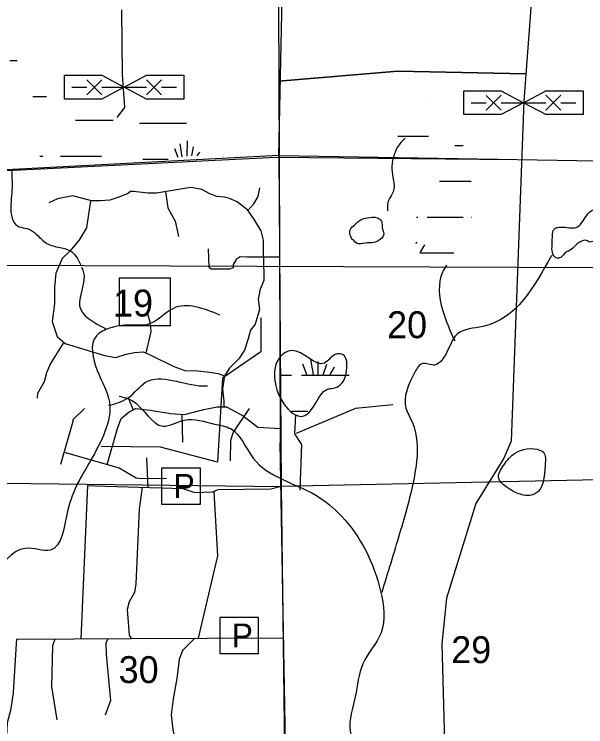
# Model space of a CAD drawing. Extents: x 408847 to 817539, y 923858 to 1151780.
# Drawn here: x 510743 to 520317, y 1052714 to 1064644 of the extents above; entities that cross this region are included whole.
import ezdxf

# ---------------------------------------------------------------- set-up
doc = ezdxf.new("R2010")
doc.units = 0
for name, color, linetype in [('Lakes and Ponds', 7, 'Continuous'), ('Level 12', 7, 'Continuous'), ('Level 39', 7, 'Continuous'), ('Level 43', 7, 'Continuous'), ('Local Roads Improved', 7, 'Continuous'), ('Local Roads Paved', 7, 'Continuous'), ('Local Roads Related Cells', 7, 'Continuous'), ('Local Roads Related Text', 7, 'Continuous'), ('Narrow River Creek and Branch and Slough', 7, 'Continuous'), ('Quad Borders', 7, 'Continuous'), ('Section Lines', 7, 'Continuous'), ('Swamps', 7, 'Continuous')]:
    doc.layers.add(name, color=color, linetype=linetype)

msp = doc.modelspace()

# ---------------------------------------------------------------- linework, layer by layer
at = {"layer": 'Lakes and Ponds'}
for points in [[(520189, 1060813), (520329, 1060857), (520391, 1060829), (520488, 1060873), (520556, 1060913), (520612, 1060959), (520648, 1060995), (520702, 1061039), (520786, 1061045), (520848, 1061057), (520900, 1061095), (520864, 1061199), (520718, 1061299), (520558, 1061379), (520440, 1061371), (520329, 1061271), (520251, 1061155), (520197, 1061095), (520105, 1061065), (519971, 1061079), (519891, 1061077), (519811, 1061063), (519773, 1061021), (519757, 1060905), (519753, 1060789), (519759, 1060653), (519817, 1060566), (519899, 1060572), (519988, 1060663), (520029, 1060679), (520123, 1060749), (520189, 1060813)], [(516908, 1061089), (516878, 1061201), (516824, 1061235), (516654, 1061235), (516548, 1061203), (516442, 1061115), (516371, 1061033), (516371, 1060947), (516430, 1060853), (516512, 1060799), (516596, 1060807), (516726, 1060819), (516874, 1060871), (516934, 1060975), (516924, 1061013), (516908, 1061073), (516908, 1061089)], [(518905, 1057038), (518857, 1056932), (519142, 1056639), (519352, 1056585), (519465, 1056613), (519637, 1057096), (519606, 1057310), (519502, 1057360), (519081, 1057254), (518905, 1057038)]]:
    msp.add_spline(points, degree=3, dxfattribs=at)
at = {"layer": 'Level 12'}
msp.add_lwpolyline([(514872, 1059559), (514874, 1058994), (514229, 1058552), (514147, 1057146), (513192, 1057396), (512200, 1057409)], dxfattribs=at)
msp.add_spline([(512322, 1058096), (512651, 1058220), (512943, 1058482), (513900, 1058420), (513980, 1058420)], degree=3, dxfattribs=at)
at = {"layer": 'Level 39'}
msp.add_lwpolyline([(513358, 1060227), (512500, 1060227), (512500, 1059432), (513358, 1059432)], close=True, dxfattribs=at)
at = {"layer": 'Local Roads Improved'}
msp.add_line((519407, 1064908), (519281, 1063186), dxfattribs=at)
msp.add_line((519407, 1064908), (519281, 1063186), dxfattribs=at)
for points in [[(519281, 1063186), (519069, 1057493), (518947, 1057209), (518476, 1056452), (517985, 1054866), (517904, 1054102), (517944, 1052670), (517914, 1051393)], [(511866, 1054185), (511974, 1056751), (512091, 1056747)], [(512091, 1056747), (513569, 1056704), (513768, 1056638), (514065, 1056648), (514106, 1056664), (514157, 1056689), (515041, 1056699), (515212, 1056743)]]:
    msp.add_lwpolyline(points, dxfattribs=at)
at = {"layer": 'Local Roads Paved'}
for p, q in [((515172, 1064790), (515182, 1062236)), ((512538, 1064717), (512552, 1063636)), ((515177, 1063521), (517170, 1063690)), ((517170, 1063690), (515177, 1063521)), ((517170, 1063690), (519315, 1063644)), ((519315, 1063644), (517170, 1063690)), ((512552, 1063636), (512590, 1063085)), ((512552, 1063636), (512590, 1063085)), ((512590, 1063085), (512464, 1062915)), ((512590, 1063085), (512464, 1062915)), ((515182, 1062236), (515199, 1057466)), ((512649, 1058221), (512736, 1058019)), ((514254, 1058168), (514254, 1058072)), ((513569, 1057480), (513553, 1057948)), ((515295, 1051942), (515199, 1057466)), ((512960, 1057219), (512980, 1056721)), ((510782, 1054179), (512701, 1054190)), ((512701, 1054190), (515256, 1054204))]:
    msp.add_line(p, q, dxfattribs=at)
for points in [[(514919, 1060576), (514919, 1060863), (514878, 1061016), (514765, 1061200), (514653, 1061364), (514479, 1061502), (514346, 1061558), (514259, 1061579), (514136, 1061594), (514019, 1061635), (513886, 1061707), (513794, 1061727), (513702, 1061743), (513594, 1061727), (513124, 1061650), (512981, 1061650), (512746, 1061676), (512689, 1061676), (512638, 1061635), (512480, 1061574), (512342, 1061533), (512183, 1061517), (512035, 1061517), (511723, 1061604), (511467, 1061553), (511324, 1061487)], [(513276, 1061675), (513318, 1061405), (513436, 1061180), (513492, 1060924)], [(514657, 1061358), (514755, 1061467), (514827, 1061595), (514857, 1061738)], [(512022, 1061521), (511953, 1061068), (511825, 1060858), (511667, 1060674), (511544, 1060556), (511437, 1060311), (511416, 1060075), (511416, 1059799), (511380, 1059502), (511462, 1059247), (511595, 1059129), (512255, 1058929), (512444, 1058899), (512618, 1058955), (512756, 1058981), (512904, 1058991), (513032, 1058934), (513415, 1058746)], [(515188, 1060576), (514643, 1060576), (514530, 1060581), (514458, 1060535), (514412, 1060453), (514412, 1060397), (514346, 1060377), (514039, 1060377), (514009, 1060402), (513998, 1060714)], [(514919, 1060576), (514924, 1060184), (514862, 1060040), (514827, 1059871), (514852, 1059703), (514781, 1059452), (514699, 1059355), (514653, 1059191), (514602, 1059017), (514505, 1058874), (514351, 1058720), (514264, 1058587), (514234, 1058373), (514254, 1058168)], [(512952, 1058970), (513037, 1059333), (513027, 1059466), (512976, 1059646)], [(511571, 1059151), (511350, 1058798), (511283, 1058640), (511242, 1058491), (511135, 1058292), (511125, 1058215)], [(513415, 1058746), (513600, 1058680), (513814, 1058674), (513973, 1058659), (514157, 1058628), (514264, 1058587)], [(512298, 1057107), (512475, 1057710), (512536, 1057873), (512669, 1057986), (512781, 1058042), (513017, 1058012), (513359, 1057960), (513594, 1057945), (513917, 1058027), (514141, 1058068), (514300, 1058073), (514576, 1057920), (514822, 1057730), (515206, 1057706)], [(511524, 1057111), (511728, 1057832), (511728, 1057858), (511922, 1058042)], [(514366, 1057168), (514372, 1057515), (514412, 1057633), (514683, 1058042)], [(511580, 1057311), (512500, 1057050), (512787, 1056881), (512873, 1056871), (513293, 1056879)], [(512884, 1056724), (512838, 1056358), (512781, 1055105), (512756, 1054961), (512669, 1054808), (512633, 1054675), (512669, 1054245), (512701, 1054190)], [(514085, 1056650), (514147, 1055575), (513823, 1054196)], [(510782, 1054179), (510777, 1054105), (510726, 1053281), (510680, 1052984), (510624, 1052780), (510588, 1052120)], [(511425, 1054182), (511386, 1054069), (511365, 1053389), (511457, 1052831)], [(512311, 1054187), (512275, 1054115), (512285, 1053926), (512357, 1053154), (512265, 1052908)], [(513768, 1054197), (513564, 1053988), (513507, 1053839), (513467, 1053522), (513405, 1053179), (513369, 1052913), (513400, 1052663), (513589, 1051834), (513640, 1051721), (513702, 1051696), (514285, 1051767), (514561, 1051890), (514694, 1051946), (514970, 1051967), (515295, 1051942)]]:
    msp.add_lwpolyline(points, dxfattribs=at)
at = {"layer": 'Local Roads Related Cells'}
for p, q in [((511584, 1063622), (512209, 1063622)), ((511584, 1063222), (511584, 1063622)), ((512209, 1063547), (511959, 1063297)), ((511959, 1063545), (512209, 1063295)), ((512209, 1063622), (512584, 1063422)), ((512584, 1063422), (512959, 1063622)), ((512959, 1063622), (513584, 1063622)), ((513209, 1063547), (512959, 1063297)), ((512959, 1063547), (513209, 1063297)), ((513584, 1063622), (513584, 1063222)), ((511709, 1063422), (511959, 1063422)), ((512584, 1063422), (512209, 1063222)), ((512209, 1063422), (512959, 1063422)), ((512959, 1063222), (512584, 1063422)), ((513209, 1063422), (513459, 1063422)), ((518273, 1063363), (518898, 1063363)), ((518273, 1062963), (518273, 1063363)), ((518898, 1063363), (519273, 1063163)), ((519273, 1063163), (519648, 1063363)), ((519648, 1063363), (520273, 1063363)), ((520273, 1063363), (520273, 1062963)), ((512209, 1063222), (511584, 1063222)), ((513584, 1063222), (512959, 1063222)), ((518898, 1063288), (518648, 1063038)), ((518648, 1063286), (518898, 1063036)), ((519898, 1063288), (519648, 1063038)), ((519648, 1063288), (519898, 1063038)), ((518398, 1063163), (518648, 1063163)), ((519273, 1063163), (518898, 1062963)), ((518898, 1063163), (519648, 1063163)), ((519648, 1062963), (519273, 1063163)), ((519898, 1063163), (520148, 1063163)), ((518898, 1062963), (518273, 1062963)), ((520273, 1062963), (519648, 1062963)), ((513211, 1057046), (513211, 1056442)), ((513864, 1057046), (513211, 1057046)), ((513864, 1056442), (513864, 1057046)), ((513211, 1056442), (513864, 1056442)), ((514184, 1054542), (514184, 1053939)), ((514837, 1054542), (514184, 1054542)), ((514837, 1053939), (514837, 1054542)), ((514184, 1053939), (514837, 1053939))]:
    msp.add_line(p, q, dxfattribs=at)
at = {"layer": 'Narrow River Creek and Branch and Slough'}
for p, q in [((510501, 1062023), (515127, 1062252)), ((515127, 1062252), (519106, 1062212))]:
    msp.add_line(p, q, dxfattribs=at)
for points in [[(517084, 1058106), (516460, 1058043), (515465, 1057625)], [(515455, 1057934), (515437, 1057619), (515554, 1057441), (515529, 1056674)]]:
    msp.add_lwpolyline(points, dxfattribs=at)
for points in [[(517292, 1062570), (517160, 1062414), (517102, 1062274), (517068, 1062054), (517094, 1061862), (517092, 1061672), (517016, 1061535), (516996, 1061351)], [(510699, 1062028), (510701, 1061652), (510695, 1061277), (510775, 1061115), (511015, 1061033), (511141, 1060933), (511315, 1060793), (511538, 1060733), (511726, 1060649), (511812, 1060531), (511855, 1060440)], [(519741, 1060605), (518593, 1059417), (518167, 1059293), (517892, 1058834), (517790, 1058771), (517580, 1058795), (517453, 1058649), (517305, 1058048), (517406, 1057819), (517478, 1057573), (517447, 1056918), (517198, 1055948), (516898, 1054961)], [(517984, 1060445), (517918, 1060327), (517917, 1059696), (518121, 1059177)], [(511867, 1060408), (511898, 1060339), (511838, 1059763), (512269, 1059380)], [(514188, 1059608), (513409, 1059719), (512993, 1059453), (512678, 1059440), (512340, 1059386), (512120, 1059262), (512133, 1058677), (512337, 1058150), (512019, 1057169), (511642, 1056346), (511349, 1055671), (510926, 1055701), (510333, 1055305), (510170, 1055261)], [(516070, 1058376), (516172, 1058414), (516313, 1058726), (516253, 1058941), (516151, 1058957), (515938, 1058801), (515390, 1059012), (515286, 1058980), (515259, 1058120), (515579, 1057914), (515813, 1058168), (516012, 1058372), (516071, 1058376)], [(512503, 1058248), (512717, 1058175), (513237, 1057746), (513591, 1057848), (514098, 1057783), (514364, 1057707), (514745, 1057213), (515794, 1056591), (516225, 1056240), (516880, 1054983), (516888, 1054288), (516583, 1053769), (516456, 1053217), (516371, 1052640), (516586, 1051934), (516193, 1051386), (516133, 1051274), (516161, 1049615), (516062, 1048838), (515423, 1047965), (514667, 1047042), (514616, 1046828), (514714, 1046251), (514864, 1045986)]]:
    msp.add_spline(points, degree=3, dxfattribs=at)
at = {"layer": 'Quad Borders'}
msp.add_line((534390, 1060351), (505377, 1060452), dxfattribs=at)
at = {"layer": 'Section Lines'}
for p, q in [((515173, 1062281), (515286, 1067622)), ((515173, 1062281), (510505, 1062034)), ((515173, 1062281), (520502, 1062191)), ((520528, 1056847), (515213, 1056737))]:
    msp.add_line(p, q, dxfattribs=at)
for points in [[(515173, 1062281), (515213, 1056737)], [(510558, 1056792), (515213, 1056737)], [(515213, 1056737), (515280, 1051441)]]:
    msp.add_lwpolyline(points, dxfattribs=at)
at = {"layer": 'Swamps'}
for p, q in [((511052, 1063267), (511282, 1063267)), ((513331, 1062819), (513631, 1062819)), ((511519, 1062269), (512119, 1062269)), ((517662, 1061246), (518262, 1061246)), ((517614, 1060782), (517542, 1060661)), ((515572, 1058792), (515644, 1058599)), ((515705, 1058865), (515753, 1058611)), ((515971, 1058780), (515910, 1058599)), ((516103, 1058732), (516031, 1058611)), ((515554, 1058599), (516154, 1058599))]:
    msp.add_line(p, q, dxfattribs=at)
for points in [[(510666, 1063867), (510790, 1063867)], [(517686, 1063204), (517688, 1063204)], [(511767, 1062869), (512119, 1062869)], [(512119, 1062869), (512401, 1062869)], [(512841, 1062819), (513331, 1062819)], [(517168, 1062604), (517684, 1062604)], [(513554, 1062254), (513520, 1062472)], [(513638, 1062268), (513643, 1062522)], [(513488, 1062244), (513431, 1062392)], [(513716, 1062272), (513748, 1062424)], [(518121, 1062446), (518262, 1062446)], [(511171, 1062269), (511219, 1062269)], [(512119, 1062269), (512207, 1062269)], [(513807, 1062272), (513851, 1062332)], [(512895, 1062219), (513319, 1062219)], [(517867, 1061849), (518396, 1061849)], [(517482, 1061249), (517506, 1061249)], [(518397, 1061249), (518400, 1061249)], [(517481, 1060830), (517471, 1060798)], [(517537, 1060649), (517665, 1060649)], [(517665, 1060649), (518105, 1060649)], [(515826, 1058830), (515826, 1058599)], [(515220, 1058599), (515385, 1058599)], [(516154, 1058599), (516355, 1058599)], [(515386, 1057999), (515660, 1057999)]]:
    msp.add_lwpolyline(points, dxfattribs=at)

# ---------------------------------------------------------------- texts
at = {"layer": 'Level 43'}
for s, rotation, p in [('19', 359.9999, (512398, 1059583)), ('20', 359.9999, (516989, 1059220)), ('29', 359.9062, (518063, 1053780)), ('30', 359.9062, (512492, 1053446))]:
    msp.add_text(s, height=450, rotation=rotation, dxfattribs=at).set_placement(p)
at = {"layer": 'Local Roads Related Text'}
for p in [(513411, 1056546), (514384, 1054042)]:
    msp.add_text('P', height=400, dxfattribs=at).set_placement(p)

doc.saveas('drawing.dxf')
